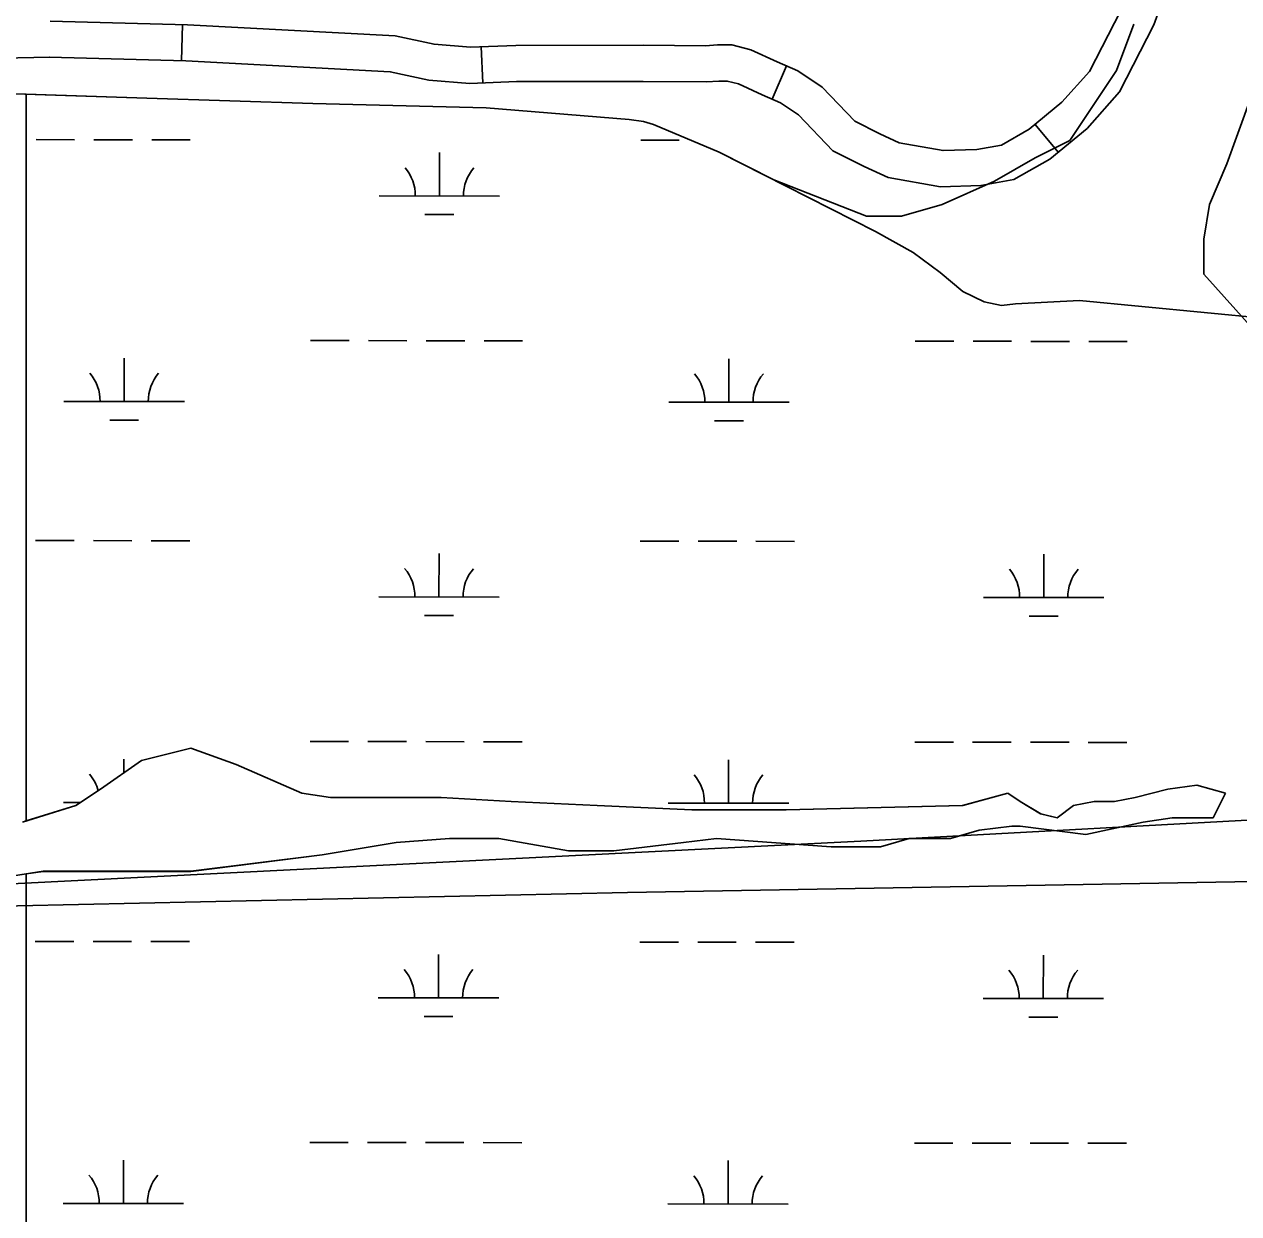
# Model space of a CAD drawing. Extents: x 3148686 to 3186545, y 916144 to 941516.
# Drawn here: x 3171725 to 3172733, y 924858 to 925845 of the extents above; entities that cross this region are included whole.
import ezdxf

# ---------------------------------------------------------------- set-up
doc = ezdxf.new("R2010")
doc.units = 0
for name, color, linetype in [('V-ROAD-CNTR', 7, 'Continuous'), ('V-SITE-VEGE', 7, 'Continuous'), ('V-TOPO-BNDY', 7, 'Continuous'), ('V-TOPO-SHOR', 7, 'Continuous'), ('V-WETL-SWMP', 7, 'Continuous')]:
    doc.layers.add(name, color=color, linetype=linetype)

msp = doc.modelspace()

# ---------------------------------------------------------------- linework, layer by layer
at = {"layer": 'V-ROAD-CNTR'}
for p, q in [((3171855.9600840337, 925814.2787499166), (3171856.751751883, 925844.2683024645)), ((3172105.840236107, 925795.9093311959), (3172104.6783300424, 925825.8868223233)), ((3172346.0692410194, 925782.3908243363), (3172357.910599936, 925809.9549716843)), ((3172583.468963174, 925738.3236504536), (3172564.373121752, 925761.4612570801))]:
    msp.add_line(p, q, dxfattribs=at)
for points in [[(3172683.115011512, 925900.2646968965), (3172662.951300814, 925843.9272581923), (3172634.2961744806, 925788.3738183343), (3172607.4755645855, 925758.1366873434), (3172576.637821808, 925732.6857988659), (3172546.8034592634, 925715.7018437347), (3172519.1951505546, 925710.7604532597), (3172485.8552789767, 925709.6456472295), (3172442.486957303, 925717.3667201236), (3172422.453985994, 925726.536890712), (3172396.5361916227, 925739.5640364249), (3172368.096480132, 925769.3390176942), (3172352.930948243, 925779.4430843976), (3172337.9165301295, 925785.8931701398), (3172318.17235938, 925795.0166726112), (3172308.851711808, 925797.412624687), (3172301.8580517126, 925797.3559717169), (3172291.5846345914, 925796.6835482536), (3172239.097262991, 925797.0529714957), (3172133.8806338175, 925796.9961569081), (3172095.1897339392, 925795.4965253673), (3172061.228070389, 925798.1251665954), (3172029.092182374, 925805.0608051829), (3171859.5629579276, 925814.1836408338), (3171745.9721661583, 925817.1822237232)], [(3172635.376699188, 925855.9107418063), (3172609.357825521, 925805.4681816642), (3172586.5804354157, 925779.7893126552), (3172559.5421781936, 925757.4742011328), (3172536.4425407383, 925744.3241562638), (3172516.034849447, 925740.6715467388), (3172488.006721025, 925739.7343527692), (3172451.503042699, 925746.233279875), (3172435.4380140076, 925753.5871092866), (3172414.6458083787, 925764.0379635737), (3172387.49551987, 925792.4629823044), (3172367.2870517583, 925805.926915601), (3172350.1314698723, 925813.2968298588), (3172328.2816406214, 925823.3933273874), (3172312.5262881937, 925827.4433753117), (3172300.755948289, 925827.3480282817), (3172290.7093654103, 925826.6904517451), (3172239.1947370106, 925827.053028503), (3172133.2913661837, 925826.9958430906), (3172095.7682660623, 925825.5414746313), (3172065.569929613, 925827.8788334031), (3172033.0878176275, 925834.8891948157), (3171860.7650420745, 925844.1623591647), (3171746.763833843, 925847.1717762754)], [(3171746.6999577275, 925817.180673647), (3171720.0362668, 925816.5904478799), (3171700.1188927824, 925813.7607217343), (3171670.858369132, 925805.2015999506), (3171583.056593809, 925780.3619438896), (3171479.118436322, 925744.2724996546), (3171401.761888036, 925718.1290420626), (3171347.6456933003, 925702.2574291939), (3171307.308318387, 925692.7347341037), (3171286.8787830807, 925689.4709126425), (3171265.9061167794, 925687.7198145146), (3171231.618352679, 925683.4796405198), (3171180.7970147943, 925682.6739150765), (3171138.951816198, 925685.1690196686), (3171093.781170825, 925692.7227645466), (3171046.471583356, 925699.0434984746)]]:
    msp.add_lwpolyline(points, dxfattribs=at)
at = {"layer": 'V-SITE-VEGE'}
for p, q in [((3172646.376, 925844.7349999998), (3172631.899, 925806.1079999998)), ((3172631.899, 925806.1079999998), (3172593.292, 925748.1659999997)), ((3171827.029, 925783.1499999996), (3171726.85, 925786.5779999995)), ((3171726.85, 925786.5779999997), (3171726.85, 925183.4849999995)), ((3171964.8140000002, 925778.8999999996), (3171827.029, 925783.1499999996)), ((3172108.75, 925775.2569999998), (3171964.8140000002, 925778.8999999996)), ((3172723.588, 925728.8529999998), (3172742.8880000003, 925781.9639999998)), ((3172227.327, 925765.4919999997), (3172108.75, 925775.2569999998)), ((3172239.2830000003, 925763.8639999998), (3172227.327, 925765.4919999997)), ((3172247.6720000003, 925761.3119999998), (3172239.2830000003, 925763.8639999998)), ((3172302.144, 925738.4319999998), (3172247.6720000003, 925761.3119999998)), ((3172347.62, 925715.3769999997), (3172302.144, 925738.4319999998)), ((3172593.292, 925748.1659999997), (3172564.338, 925733.6799999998)), ((3172564.338, 925733.6799999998), (3172530.558, 925714.3679999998)), ((3172709.111, 925695.0529999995), (3172723.588, 925728.8529999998)), ((3172424.392, 925685.3969999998), (3172347.62, 925715.3769999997)), ((3172530.558, 925714.3679999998), (3172487.126, 925695.0529999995)), ((3172487.126, 925695.0529999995), (3172453.344, 925685.3969999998)), ((3172704.286, 925666.0839999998), (3172709.111, 925695.0529999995)), ((3172453.344, 925685.3969999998), (3172424.392, 925685.3969999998)), ((3172704.286, 925637.1129999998), (3172704.286, 925666.0839999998)), ((3172747.718, 925588.8299999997), (3172704.286, 925637.1129999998)), ((3171822.745, 925233.7349999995), (3171863.633, 925243.9649999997)), ((3171863.633, 925243.9649999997), (3171901.113, 925230.3229999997)), ((3171788.6720000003, 925209.8659999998), (3171822.745, 925233.7349999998)), ((3171901.113, 925230.3229999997), (3171955.631, 925206.4559999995)), ((3171768.227, 925196.2259999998), (3171788.6720000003, 925209.8659999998)), ((3171955.631, 925206.4559999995), (3171979.482, 925203.0459999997)), ((3172504.219, 925196.2259999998), (3172541.699, 925206.4559999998)), ((3172541.699, 925206.4559999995), (3172551.921, 925199.6359999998)), ((3172647.327, 925203.0459999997), (3172674.586, 925209.8659999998)), ((3172674.586, 925209.8659999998), (3172698.437, 925213.2749999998)), ((3172698.437, 925213.2749999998), (3172722.29, 925206.4559999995)), ((3172722.29, 925206.4559999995), (3172712.0660000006, 925185.9959999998)), ((3171726.85, 925183.4849999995), (3171768.227, 925196.2259999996)), ((3171979.482, 925203.0459999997), (3172071.482, 925203.0459999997)), ((3172071.482, 925203.0459999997), (3172129.4080000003, 925199.6359999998)), ((3172129.4080000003, 925199.6359999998), (3172200.963, 925196.2259999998)), ((3172200.963, 925196.2259999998), (3172279.332, 925192.8159999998)), ((3172357.701, 925192.8159999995), (3172504.219, 925196.2259999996)), ((3172551.921, 925199.6359999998), (3172568.958, 925189.4059999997)), ((3172582.5870000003, 925185.9959999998), (3172596.217, 925196.2259999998)), ((3172596.217, 925196.2259999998), (3172613.252, 925199.6359999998)), ((3172613.252, 925199.6359999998), (3172630.289, 925199.6359999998)), ((3172630.289, 925199.6359999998), (3172647.327, 925203.0459999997)), ((3172279.332, 925192.8159999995), (3172357.701, 925192.8159999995)), ((3172568.958, 925189.4059999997), (3172582.5870000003, 925185.9959999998)), ((3172677.9930000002, 925185.9959999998), (3172654.142, 925182.5859999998)), ((3172712.066, 925185.9959999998), (3172677.9930000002, 925185.9959999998)), ((3172517.848, 925175.7659999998), (3172493.995, 925168.9469999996)), ((3172545.107, 925179.1759999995), (3172517.848, 925175.7659999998)), ((3172551.921, 925179.1759999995), (3172545.107, 925179.1759999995)), ((3172606.438, 925172.3559999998), (3172551.921, 925179.1759999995)), ((3172654.142, 925182.5859999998), (3172606.438, 925172.3559999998)), ((3172034.002, 925165.5369999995), (3171972.668, 925155.3069999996)), ((3172078.296, 925168.9469999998), (3172034.002, 925165.5369999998)), ((3172119.184, 925168.9469999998), (3172078.296, 925168.9469999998)), ((3172177.11, 925158.7169999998), (3172119.184, 925168.9469999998)), ((3172272.5160000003, 925165.5369999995), (3172214.59, 925158.7169999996)), ((3172299.7770000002, 925168.9469999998), (3172272.5160000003, 925165.5369999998)), ((3172395.181, 925162.1269999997), (3172299.7770000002, 925168.9469999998)), ((3172459.924, 925168.9469999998), (3172436.069, 925162.127)), ((3172493.995, 925168.9469999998), (3172459.924, 925168.9469999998)), ((3171972.668, 925155.3069999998), (3171863.633, 925141.6689999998)), ((3172214.59, 925158.7169999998), (3172177.11, 925158.7169999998)), ((3172436.069, 925162.1269999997), (3172395.181, 925162.1269999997)), ((3171740.968, 925141.6689999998), (3171726.85, 925139.4949999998)), ((3171726.85, 925139.4949999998), (3171726.85, 924058.0609999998)), ((3171863.633, 925141.6689999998), (3171740.968, 925141.6689999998))]:
    msp.add_line(p, q, dxfattribs=at)
for points in [[(3171723.933000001, 925182.5859999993), (3171726.850000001, 925183.4849999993), (3171726.850000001, 925786.5779999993), (3171708.960000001, 925787.1909999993)], [(3171726.850000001, 924058.0609999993), (3171726.850000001, 925139.4949999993), (3171696.672000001, 925134.8469999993), (3171533.118000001, 925124.6179999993), (3171471.787000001, 925121.2079999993), (3171226.457000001, 925121.2079999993), (3171158.310000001, 925117.7979999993), (3171086.755000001, 925117.7979999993), (3171025.421000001, 925107.5699999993)]]:
    msp.add_lwpolyline(points, dxfattribs=at)
at = {"layer": 'V-TOPO-BNDY'}
msp.add_lwpolyline([(3177979.487856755, 925369.2035612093), (3177878.0267730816, 925391.1715448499), (3177427.5825186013, 925488.7038848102), (3177322.2463704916, 925511.936738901), (3176962.6393715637, 925541.2613078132), (3176602.4437824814, 925575.1893751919), (3175684.5794818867, 925496.3171226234), (3174920.759205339, 925403.0029386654), (3174105.7147220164, 925242.1802329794), (3173312.9247657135, 925143.0600976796), (3172225.9401433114, 925124.1472815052), (3171567.663251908, 925109.6716949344), (3170625.259011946, 925014.0931897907), (3170156.2908673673, 924862.8788970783), (3169477.866535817, 924465.6597694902)], dxfattribs=at)
at = {"layer": 'V-TOPO-SHOR'}
msp.add_lwpolyline([(3169850.209000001, 924759.0579999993), (3170154.6092335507, 924882.396618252), (3170283.70663176, 924968.265229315), (3170685.166796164, 925068.1809971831), (3171301.5778682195, 925110.5338902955), (3172419.6971082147, 925166.6923142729), (3173193.78314397, 925208.8790895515), (3173996.6279646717, 925337.0401872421), (3174699.119070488, 925450.9729086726), (3175332.224000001, 925550.2719999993)], dxfattribs=at)
at = {"layer": 'V-WETL-SWMP'}
for p, q in [((3171827.0267896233, 925783.1476664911), (3171708.9582188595, 925787.1890376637)), ((3171964.81463211, 925778.900594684), (3171827.0267896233, 925783.1476664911)), ((3172108.747966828, 925775.2548617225), (3171964.81463211, 925778.900594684)), ((3172227.324585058, 925765.4903393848), (3172108.747966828, 925775.2548617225)), ((3172239.2815632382, 925763.8613153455), (3172227.324585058, 925765.4903393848)), ((3172247.668551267, 925761.3093021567), (3172239.2815632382, 925763.8613153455)), ((3172302.142488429, 925738.4292329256), (3172247.6685512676, 925761.3093021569)), ((3171735.13369188, 925748.7960471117), (3171767.1336398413, 925748.7623286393)), ((3171783.1336138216, 925748.7454694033), (3171815.1335617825, 925748.7117509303)), ((3171831.133535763, 925748.6948916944), (3171863.133483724, 925748.6611732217)), ((3172237.040875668, 925748.2671855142), (3172269.0408236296, 925748.2334670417)), ((3172432.0057930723, 925672.5863651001), (3172302.142488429, 925738.4292329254)), ((3172069.9283337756, 925702.013307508), (3172069.9661819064, 925738.0132406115)), ((3172019.9284150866, 925702.0659926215), (3172119.9282524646, 925701.9606223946)), ((3172057.91213011, 925686.59498061), (3172081.91209108, 925686.5696917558)), ((3172463.185767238, 925655.206336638), (3172432.0057930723, 925672.5863651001)), ((3172485.546758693, 925638.5223272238), (3172463.185767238, 925655.206336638)), ((3172504.4507553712, 925622.7683235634), (3172485.546758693, 925638.5223272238)), ((3172521.956738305, 925614.093304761), (3172504.4507553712, 925622.7683235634)), ((3172536.35171438, 925611.1412784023), (3172521.956738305, 925614.093304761)), ((3172548.028685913, 925612.5762470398), (3172536.35171438, 925611.1412784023)), ((3172601.083947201, 925615.2964331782), (3172548.028685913, 925612.5762470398)), ((3172778.080748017, 925598.3102137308), (3172601.083947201, 925615.2964331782)), ((3171962.958272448, 925582.0551123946), (3171994.9582204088, 925582.0213939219)), ((3172010.9581943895, 925582.0045346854), (3172042.9581423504, 925581.9708162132)), ((3172058.958116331, 925581.9539569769), (3172090.958064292, 925581.9202385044)), ((3172106.9580382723, 925581.9033792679), (3172138.9579862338, 925581.8696607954)), ((3172464.865456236, 925581.5262507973), (3172496.865404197, 925581.4925323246)), ((3172512.8653781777, 925581.4756730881), (3172544.8653261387, 925581.4419546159)), ((3172560.865300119, 925581.4250953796), (3172592.8652480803, 925581.3913769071)), ((3172608.8652220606, 925581.3745176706), (3172640.8651700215, 925581.3407991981)), ((3171808.313176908, 925531.4761006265), (3171808.351025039, 925567.4760337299)), ((3172310.2203606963, 925530.947239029), (3172310.258208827, 925566.9471721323)), ((3171758.313258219, 925531.5287857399), (3171858.3130955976, 925531.4234155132)), ((3172260.2204420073, 925530.9999241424), (3172360.220279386, 925530.8945539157)), ((3171796.2969732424, 925516.0577737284), (3171820.2969342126, 925516.0324848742)), ((3172298.2041570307, 925515.5289121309), (3172322.2041180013, 925515.5036232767)), ((3171734.7839383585, 925416.1216653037), (3171766.783886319, 925416.0879468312)), ((3171782.7838602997, 925416.0710875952), (3171814.783808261, 925416.0373691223)), ((3171830.783782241, 925416.0205098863), (3171862.7837302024, 925415.9867914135)), ((3172236.691122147, 925415.5928037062), (3172268.6910701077, 925415.5590852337)), ((3172284.691044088, 925415.5422259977), (3172316.6909920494, 925415.5085075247)), ((3172332.690966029, 925415.4916482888), (3172364.6909139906, 925415.457929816)), ((3172069.578580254, 925369.3389256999), (3172069.6164283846, 925405.3388588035)), ((3172571.485764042, 925368.8100641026), (3172571.523612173, 925404.8099972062)), ((3172019.5786615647, 925369.3916108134), (3172119.5784989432, 925369.2862405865)), ((3172521.485845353, 925368.8627492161), (3172621.485682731, 925368.7573789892)), ((3172057.562376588, 925353.9205988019), (3172081.5623375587, 925353.8953099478)), ((3172559.4695603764, 925353.3917372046), (3172583.4695213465, 925353.3664483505)), ((3171962.6085189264, 925249.3807305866), (3171994.608466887, 925249.3470121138)), ((3172010.6084408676, 925249.3301528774), (3172042.608388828, 925249.2964344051)), ((3172058.6083628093, 925249.2795751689), (3172090.6083107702, 925249.2458566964)), ((3172106.6082847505, 925249.2289974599), (3172138.608232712, 925249.1952789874)), ((3172464.515702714, 925248.8518689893), (3172496.515650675, 925248.8181505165)), ((3172512.515624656, 925248.8012912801), (3172544.515572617, 925248.7675728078)), ((3172560.5155465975, 925248.7507135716), (3172592.5154945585, 925248.7169950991)), ((3172608.5154685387, 925248.7001358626), (3172640.5154165, 925248.6664173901)), ((3171807.9892861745, 925223.4015768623), (3171808.001271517, 925234.8016519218)), ((3171822.753239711, 925233.7440779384), (3171863.64112772, 925243.9739545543)), ((3171863.64112772, 925243.9739545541), (3171901.12207951, 925230.3339014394)), ((3171788.6803693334, 925209.8752207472), (3171822.753239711, 925233.7440779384)), ((3171901.12207951, 925230.3339014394), (3171955.640018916, 925206.4648346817)), ((3172309.870607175, 925198.272857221), (3172309.9084553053, 925234.2727903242)), ((3171768.2354454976, 925196.2353046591), (3171788.6803693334, 925209.8752207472)), ((3171955.640018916, 925206.4648346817), (3171979.4919757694, 925203.0547871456)), ((3172504.2248652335, 925196.2335636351), (3172541.7057605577, 925206.4634483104)), ((3172541.7057605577, 925206.4634483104), (3172551.9277547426, 925199.6434419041)), ((3172647.3335418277, 925203.053207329), (3172674.5924671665, 925209.873125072)), ((3172674.5924671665, 925209.873125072), (3172698.443407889, 925213.2830597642)), ((3172698.443407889, 925213.2830597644), (3172722.2953728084, 925206.4630211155)), ((3172722.2953728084, 925206.4630211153), (3172712.0734431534, 925186.0040986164)), ((3171723.940572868, 925182.5964449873), (3171768.2354454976, 925196.2353046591)), ((3171757.963504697, 925198.8544039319), (3171772.1388351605, 925198.8394673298)), ((3171979.4919757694, 925203.0547871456), (3172071.4907782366, 925203.0545695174)), ((3172071.4907782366, 925203.0545695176), (3172129.4156619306, 925199.64444138)), ((3172129.4156619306, 925199.64444138), (3172200.9695163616, 925196.2342810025)), ((3172200.9695163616, 925196.2342810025), (3172279.3393561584, 925192.8241045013)), ((3172259.870688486, 925198.3255423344), (3172359.8705258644, 925198.2201721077)), ((3172357.7081878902, 925192.8239191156), (3172504.2248652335, 925196.2335636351)), ((3172551.9277547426, 925199.6434419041), (3172568.964742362, 925189.4134282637)), ((3172582.593721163, 925186.0044049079), (3172596.222667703, 925196.233346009)), ((3172596.222667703, 925196.233346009), (3172613.2596230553, 925199.6432968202)), ((3172613.2596230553, 925199.6432968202), (3172630.296586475, 925199.6432565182)), ((3172630.296586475, 925199.6432565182), (3172647.3335418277, 925203.053207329)), ((3172279.3393561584, 925192.8241045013), (3172357.7081878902, 925192.8239191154)), ((3172568.964742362, 925189.4134282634), (3172582.593721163, 925186.0044049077)), ((3172677.9995163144, 925186.0041792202), (3172654.1485755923, 925182.5942445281)), ((3172712.0734431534, 925186.0040986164), (3172677.9995163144, 925186.0041792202)), ((3172517.8538843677, 925175.7745847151), (3172494.0019517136, 925168.9546589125)), ((3172545.1128177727, 925179.1845113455), (3172517.8538843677, 925175.7745847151)), ((3172551.926803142, 925179.1844952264), (3172545.1128177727, 925179.1845113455)), ((3172606.445702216, 925172.3643840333), (3172551.926803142, 925179.1844952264)), ((3172654.1485755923, 925182.5942445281), (3172606.445702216, 925172.3643840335)), ((3172034.008947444, 925165.5457559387), (3171972.6771033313, 925155.3159276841)), ((3172078.304844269, 925168.9556422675), (3172034.008947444, 925165.545755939)), ((3172119.192756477, 925168.9555455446), (3172078.304844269, 925168.9556422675)), ((3172177.1176563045, 925158.7254351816), (3172119.192756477, 925168.9555455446)), ((3172272.524435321, 925165.5451917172), (3172214.598575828, 925158.7253465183)), ((3172299.783368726, 925168.9551183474), (3172272.524435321, 925165.5451917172)), ((3172395.1891800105, 925162.134910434), (3172299.783368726, 925168.9551183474)), ((3172459.929024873, 925168.9547395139), (3172436.077092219, 925162.1348137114)), ((3172494.0019517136, 925168.9546589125), (3172459.929024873, 925168.9547395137)), ((3171972.6771033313, 925155.3159276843), (3171863.641369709, 925141.6772211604)), ((3172214.598575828, 925158.7253465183), (3172177.1176563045, 925158.7254351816)), ((3172436.077092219, 925162.1348137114), (3172395.1891800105, 925162.134910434)), ((3171740.976633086, 925141.6775113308), (3171696.6807443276, 925134.8576338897)), ((3171863.641369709, 925141.6772211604), (3171740.976633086, 925141.6775113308)), ((3171734.434184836, 925083.4472834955), (3171766.4341327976, 925083.413565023)), ((3171782.434106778, 925083.3967057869), (3171814.434054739, 925083.362987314)), ((3171830.4340287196, 925083.3461280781), (3171862.4339766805, 925083.3124096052)), ((3172236.341368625, 925082.9184218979), (3172268.341316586, 925082.8847034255)), ((3172284.341290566, 925082.8678441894), (3172316.3412385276, 925082.8341257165)), ((3172332.341212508, 925082.8172664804), (3172364.3411604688, 925082.7835480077)), ((3172069.2288267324, 925036.6645438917), (3172069.2666748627, 925072.6644769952)), ((3172571.1360105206, 925036.1356822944), (3172571.173858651, 925072.135615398)), ((3172019.2289080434, 925036.7172290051), (3172119.2287454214, 925036.6118587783)), ((3172521.136091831, 925036.1883674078), (3172621.1359292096, 925036.082997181)), ((3172057.212623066, 925021.2462169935), (3172081.212584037, 925021.2209281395)), ((3172559.1198068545, 925020.7173553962), (3172583.119767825, 925020.6920665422)), ((3171962.258765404, 924916.7063487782), (3171994.258713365, 924916.6726303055)), ((3172010.258687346, 924916.6557710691), (3172042.2586353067, 924916.6220525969)), ((3172058.2586092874, 924916.6051933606), (3172090.2585572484, 924916.5714748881)), ((3172106.258531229, 924916.5546156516), (3172138.25847919, 924916.5208971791)), ((3172464.1659491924, 924916.1774871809), (3172496.1658971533, 924916.1437687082)), ((3172512.165871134, 924916.1269094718), (3172544.1658190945, 924916.0931909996)), ((3172560.1657930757, 924916.0763317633), (3172592.1657410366, 924916.0426132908)), ((3172608.165715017, 924916.0257540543), (3172640.1656629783, 924915.9920355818)), ((3171807.613669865, 924866.1273370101), (3171807.651517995, 924902.1272701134)), ((3172309.520853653, 924865.5984754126), (3172309.5587017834, 924901.5984085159)), ((3171757.6137511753, 924866.1800221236), (3171857.613588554, 924866.074651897)), ((3172259.5209349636, 924865.6511605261), (3172359.520772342, 924865.5457902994))]:
    msp.add_line(p, q, dxfattribs=at)
for centre, radius, start, end in [((3172014.6859866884, 925702.5463194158), 35.24628790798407, 359.1678073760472, 40.71146570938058), ((3172125.171679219, 925702.4299002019), 35.246287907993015, 139.16780401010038, 180.7114623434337), ((3171753.0708298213, 925532.0091125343), 35.24628790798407, 359.1678073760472, 40.71146570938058), ((3171863.5565223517, 925531.8926933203), 35.246287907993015, 139.16780401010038, 180.7114623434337), ((3172254.9780136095, 925531.4802509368), 35.24628790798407, 359.1678073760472, 40.71146570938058), ((3172365.46370614, 925531.3638317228), 35.246287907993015, 139.16780401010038, 180.7114623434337), ((3172014.3362331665, 925369.8719376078), 35.24628790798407, 359.1678073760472, 40.71146570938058), ((3172124.8219256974, 925369.7555183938), 35.246287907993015, 139.16780401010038, 180.7114623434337), ((3172516.2434169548, 925369.3430760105), 35.24628790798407, 359.1678073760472, 40.71146570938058), ((3172626.7291094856, 925369.2266567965), 35.246287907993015, 139.16780401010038, 180.7114623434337), ((3171752.7210762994, 925199.3347307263), 35.24628790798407, 15.201364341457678, 40.71146570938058), ((3172254.6282600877, 925198.8058691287), 35.24628790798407, 359.1678073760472, 40.71146570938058), ((3172365.113952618, 925198.6894499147), 35.246287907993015, 139.16780401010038, 180.7114623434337), ((3172013.9864796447, 925037.1975557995), 35.24628790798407, 359.1678073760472, 40.71146570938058), ((3172124.4721721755, 925037.0811365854), 35.246287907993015, 139.16780401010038, 180.7114623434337), ((3172515.8936634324, 925036.6686942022), 35.24628790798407, 359.1678073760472, 40.71146570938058), ((3172626.379355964, 925036.5522749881), 35.246287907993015, 139.16780401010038, 180.7114623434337), ((3171752.371322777, 924866.6603489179), 35.24628790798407, 359.1678073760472, 40.71146570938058), ((3171862.857015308, 924866.543929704), 35.246287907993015, 139.16780401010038, 180.7114623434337), ((3172254.278506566, 924866.1314873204), 35.24628790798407, 359.1678073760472, 40.71146570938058), ((3172364.7641990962, 924866.0150681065), 35.246287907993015, 139.16780401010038, 180.7114623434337)]:
    msp.add_arc(centre, radius, start, end, dxfattribs=at)

doc.saveas('drawing.dxf')
